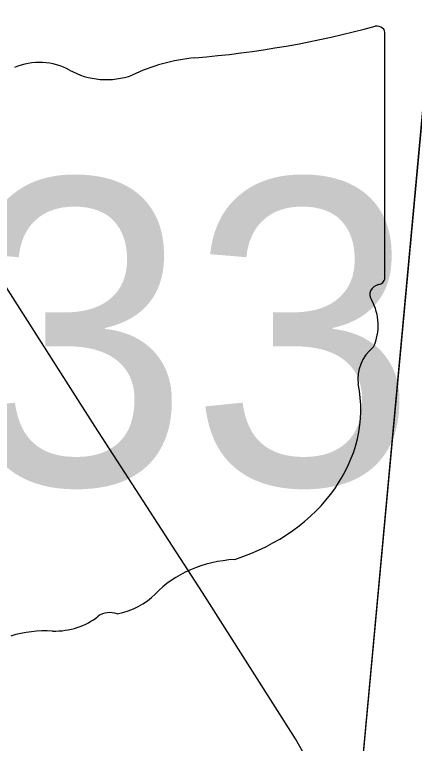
# Model space of a CAD drawing. Extents: x 0 to 34, y 0 to 22.
# Drawn here: x 17.7267 to 17.8989, y 17.2856 to 17.5997 of the extents above; entities that cross this region are included whole.
import ezdxf

# ---------------------------------------------------------------- set-up
doc = ezdxf.new("R2010")
doc.units = 0
for name, color, linetype in [('GM_X_Corporation', 7, 'Continuous'), ('GM_X_State_Route', 7, 'Continuous'), ('GM_X_State_Shield', 7, 'Continuous')]:
    doc.layers.add(name, color=color, linetype=linetype)

msp = doc.modelspace()

# ---------------------------------------------------------------- linework, layer by layer
at = {"layer": 'GM_X_Corporation'}
for points in [[(18.23002, 21.10587), (17.1625, 21.10587), (17.1625, 14.30587), (17.59699, 14.30587), (17.61359, 14.46007), (17.72387, 15.62446), (17.73728, 15.76174), (17.78337, 16.31699), (17.87176, 17.22564), (17.96723, 18.2605), (18.0387, 19.09623), (18.08786, 19.59594), (18.17312, 20.46958), (18.20298, 20.77456)], [(18.23002, 21.10587), (17.1625, 21.10587), (17.1625, 16.02155), (17.41196, 16.13935), (17.78337, 16.31699), (17.87176, 17.22564), (17.96723, 18.2605), (18.0387, 19.09623), (18.08786, 19.59594), (18.17312, 20.46958), (18.20298, 20.77456)], [(17.59699, 14.30587), (23.9625, 14.30587), (23.9625, 21.10587), (18.23002, 21.10587), (18.20298, 20.77456), (18.17312, 20.46958), (18.08786, 19.59594), (18.0387, 19.09623), (17.96723, 18.2605), (17.87176, 17.22564), (17.78337, 16.31699), (17.73728, 15.76174), (17.72387, 15.62446), (17.61359, 14.46007)]]:
    msp.add_lwpolyline(points, close=True, dxfattribs=at)
msp.add_lwpolyline([(22.47364, 19.08968), (21.68616, 19.74417), (21.46204, 19.92885), (21.20245, 20.14833), (21.1503, 20.19242), (20.98869, 20.32906), (20.52087, 20.52716), (20.05914, 20.72712), (19.44173, 20.97707), (19.13247, 21.10587), (18.23002, 21.10587), (18.20298, 20.77456), (18.17312, 20.46958), (18.08786, 19.59594), (18.0387, 19.09623), (17.96723, 18.2605), (17.87176, 17.22564), (17.78337, 16.31699)], dxfattribs=at)
at = {"layer": 'GM_X_State_Route'}
msp.add_lwpolyline([(17.87199, 17.22511), (17.8622, 17.25798), (17.85793, 17.26946), (17.84777, 17.28753), (17.80767, 17.35067), (17.76134, 17.42232), (17.71649, 17.49241), (17.66615, 17.57059), (17.63041, 17.62643), (17.59849, 17.67561), (17.5724, 17.71679), (17.54927, 17.75263)], dxfattribs=at)
at = {"layer": 'GM_X_State_Shield'}
for p, q in [((17.88621, 17.4867), (17.88621, 17.59138)), ((17.88618, 17.48672), (17.88621, 17.4867))]:
    msp.add_line(p, q, dxfattribs=at)
for centre, major_axis, start_param, end_param in [((17.76881, 17.85925), (0.34952, 0), 4.814394, 5.042369), ((17.88255, 17.59181), (0.00367, 0), 6.141152, 7.989035), ((17.81339, 17.5253), (0.07032, 0), 1.699011, 2.107814), ((17.73752, 17.56131), (0.02221, 0), 0.950623, 2.079405), ((17.76619, 17.59304), (0.02672, 0), 4.081561, 5.145723), ((17.88229, 17.48629), (0.00393, 0), 5.05454, 6.418171), ((17.88536, 17.47901), (0.00568, 0), 1.883978, 3.671073), ((17.84924, 17.46578), (0.03409, 0), 5.934695, 6.695948), ((17.89935, 17.44289), (0.0248, 0), 2.387724, 3.262537), ((17.78839, 17.42957), (0.08742, 0), 5.101752, 6.440018), ((17.82525, 17.32667), (0.04788, 0), 1.647645, 2.488434), ((17.76458, 17.36346), (0.02824, 0), 4.937069, 5.64225), ((17.76779, 17.33595), (0.00752, 0), 1.147584, 2.315152), ((17.74364, 17.35533), (0.0267, 0), 4.691044, 5.507374), ((17.73998, 17.30113), (0.04118, 0), 1.495662, 1.94098)]:
    msp.add_ellipse(centre, major_axis=major_axis, ratio=0.8, start_param=start_param, end_param=end_param, dxfattribs=at)

# ---------------------------------------------------------------- texts
msp.add_text('133', height=0.131836, dxfattribs=at).set_placement((17.60609, 17.39697))

doc.saveas('drawing.dxf')
